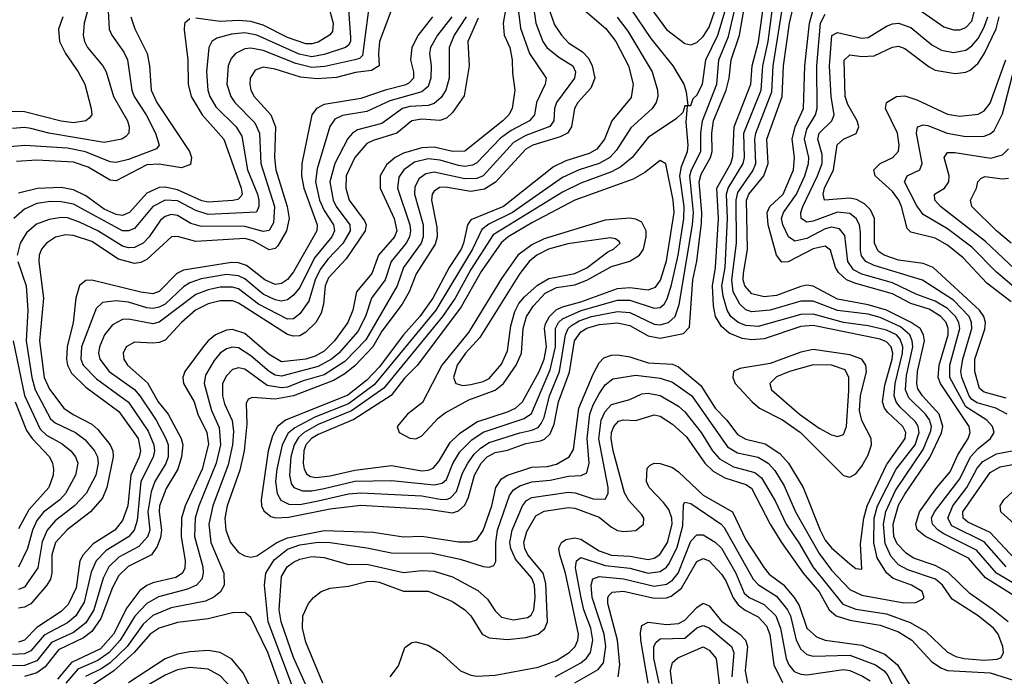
# Model space of a CAD drawing. Header units: inches. Extents: x 990535 to 1117859, y 769386 to 892122.
# Tile 489 of 656: x 1064474 to 1067696, y 822292 to 824441. Entities that reach past the tile are written whole.
import ezdxf

# ---------------------------------------------------------------- set-up
doc = ezdxf.new("R2010")
doc.units = ezdxf.units.IN
doc.header["$MEASUREMENT"] = 0
doc.layers.add('B0862', color=7, linetype='Continuous')

msp = doc.modelspace()

# ---------------------------------------------------------------- linework, layer by layer
at = {"layer": 'B0862', "color": 5}
for points, elevation in [([(1066084.2, 824590), (1066056, 824430), (1066059, 824390), (1066077.3, 824350), (1066085.9, 824310), (1066086.1, 824266.1), (1066094.6, 824210), (1066085, 824150), (1066074.9, 824130), (1066054.8, 824110), (1065930, 824010.3), (1065890.3, 824009.7), (1065830, 824023.9), (1065790, 824021.3), (1065730, 824003.8), (1065702.6, 823990), (1065674.2, 823965.8), (1065653.8, 823930), (1065653, 823890), (1065699.3, 823790), (1065707.8, 823750), (1065699.8, 823730), (1065647.9, 823670), (1065625.7, 823610), (1065576.5, 823550), (1065564.1, 823490), (1065547.9, 823450), (1065504.5, 823390), (1065470, 823356.1), (1065440.3, 823339.7), (1065410.1, 823330), (1065330, 823321.2), (1065290, 823345.1), (1065210, 823414.2), (1065170, 823426.8), (1065150, 823424.5), (1065115, 823410), (1065090.1, 823390), (1065073.8, 823370), (1065014.6, 823290), (1065007.1, 823270), (1065009.4, 823250), (1065044.7, 823190), (1065056.8, 823150), (1065086, 823090), (1065091.4, 823051.4), (1065070.8, 822970), (1065015.1, 822850), (1065003.6, 822810), (1065002.1, 822750), (1065015.1, 822670), (1065014.2, 822645.8), (1065006.7, 822630), (1064984.9, 822615.1), (1064910, 822597.4), (1064890, 822589.4), (1064867.3, 822572.7), (1064824.3, 822515.7), (1064780.3, 822430), (1064737.7, 822382.3), (1064643.4, 822336.6), (1064597.6, 822282.4)], 3120), ([(1066487.7, 824550), (1066590, 824408.8), (1066650, 824363.1), (1066670, 824358.2), (1066690, 824366.5), (1066710, 824385.4), (1066730, 824416), (1066748.6, 824470)], 3280), ([(1065370.3, 822250.3), (1065286.4, 822470), (1065274.6, 822590), (1065279.3, 822630), (1065306.8, 822673.2), (1065350, 822708.5), (1065390, 822722.4), (1065450, 822731), (1065489.4, 822729.4), (1065610, 822712.2), (1065690, 822695.9), (1065824.6, 822695.4), (1065915.2, 822675.2), (1065990, 822651.5), (1066010.4, 822649.6), (1066024.9, 822655.1), (1066032.4, 822667.6), (1066032.3, 822730), (1066037.6, 822770), (1066076.2, 822883.8), (1066090, 822902.7), (1066110, 822914.9), (1066150, 822928.1), (1066210, 822934.2), (1066270, 822947.4), (1066311.2, 822948.8), (1066330, 822958.2), (1066337.5, 822990), (1066330.4, 823070), (1066339.4, 823150), (1066350, 823180.4), (1066370, 823216.6), (1066390, 823245.6), (1066414.7, 823265.3), (1066490, 823277.8), (1066570, 823267.9), (1066610, 823254.3), (1066673.1, 823210), (1066790, 823042.4), (1066823, 823023), (1066890, 823009.3), (1066923.4, 822990), (1066945.1, 822965.1), (1066975.2, 822915.2), (1067012.9, 822830), (1067090, 822693.3), (1067130, 822639.5), (1067190, 822575.8), (1067230, 822557.7), (1067367.2, 822532.8), (1067406, 822534), (1067430, 822545.6), (1067433.4, 822550), (1067427.4, 822570), (1067392.2, 822590), (1067332.5, 822612.5), (1067310, 822631), (1067279.4, 822679.4), (1067268.9, 822728.9), (1067269.5, 822810), (1067281.1, 822850), (1067341.9, 822970), (1067404.3, 823050), (1067417.7, 823090), (1067414.1, 823110), (1067405.1, 823125.1), (1067353.8, 823173.8), (1067341.9, 823190), (1067336, 823210), (1067338.7, 823250), (1067362.8, 823350), (1067363.5, 823370), (1067355.4, 823395.4), (1067342.8, 823410), (1067310, 823425), (1067250, 823439.2), (1067170, 823450.1), (1067070, 823477.1), (1067030, 823476.5), (1066890, 823437.2), (1066850, 823440.3), (1066825.1, 823450), (1066801.3, 823470), (1066788.8, 823490), (1066775.7, 823535.7), (1066771.7, 823570), (1066782, 823630), (1066789.7, 823790), (1066786.7, 823870), (1066792.3, 823890), (1066841.6, 823970), (1066845.6, 823990), (1066843.8, 824070), (1066900, 824210), (1066906, 824290), (1066923.1, 824370), (1066944, 824530)], 3160), ([(1065410, 822264.4), (1065370, 822354), (1065329.1, 822470), (1065323, 822510), (1065330, 822618.2), (1065349.5, 822650), (1065370, 822665.6), (1065390, 822675.4), (1065430, 822683.9), (1065470, 822680.4), (1065550, 822657.7), (1065610, 822658.5), (1065730, 822631.6), (1065790, 822638.5), (1065830, 822636.5), (1065890, 822617.6), (1065973.2, 822573.2), (1066004.9, 822544.9), (1066030, 822505.7), (1066050, 822485.3), (1066090, 822477.1), (1066135.8, 822484.2), (1066147.6, 822492.4), (1066156.1, 822510), (1066161, 822550), (1066158.8, 822590), (1066150, 822613), (1066095.8, 822675.8), (1066080.6, 822710), (1066078, 822730), (1066085, 822770), (1066118.8, 822850), (1066132.5, 822867.5), (1066150, 822876.8), (1066270, 822894.7), (1066291.9, 822891.9), (1066350, 822872.4), (1066390, 822871.8), (1066399.3, 822890), (1066399.6, 822910), (1066369.4, 823069.4), (1066377, 823130), (1066390, 823158.8), (1066410, 823181.2), (1066470, 823197.7), (1066510, 823216.3), (1066530, 823219), (1066570, 823211), (1066630, 823175.6), (1066650, 823157.4), (1066704.1, 823090), (1066741, 823030), (1066764, 823004), (1066810, 822977.5), (1066879.1, 822959.1), (1066901.8, 822941.8), (1066945.7, 822865.7), (1066981.7, 822790), (1067025.7, 822725.7), (1067069.8, 822650), (1067167.6, 822527.6), (1067210, 822511.9), (1067310, 822496.9), (1067388.2, 822468.2), (1067438.6, 822438.6), (1067510, 822370.6), (1067536.8, 822356.8), (1067564.9, 822350), (1067630, 822344.9), (1067672, 822348), (1067686, 822354), (1067693.5, 822370), (1067690.7, 822390), (1067675.4, 822430), (1067660.5, 822450), (1067610.4, 822490), (1067524.9, 822544.9), (1067493.6, 822590), (1067470.3, 822610), (1067380, 822640), (1067350, 822656.3), (1067324.6, 822684.6), (1067306.2, 822726.2), (1067300.2, 822790), (1067308.2, 822831.8), (1067339.8, 822900.2), (1067430, 823034), (1067455.8, 823095.8), (1067457.3, 823110), (1067451.4, 823131.4), (1067437.9, 823150), (1067383.1, 823203.1), (1067372.8, 823230), (1067376.2, 823276.2), (1067396.5, 823370), (1067394.7, 823390), (1067386.3, 823410), (1067356.2, 823436.2), (1067290, 823466), (1067250, 823476.7), (1067150, 823488.9), (1067070, 823519.2), (1067030, 823519.4), (1066929.7, 823489.7), (1066870, 823484.6), (1066850, 823491.6), (1066830.3, 823510), (1066808.5, 823550), (1066804, 823590), (1066819, 823710), (1066818.4, 823850), (1066824.4, 823875.6), (1066873.4, 823946.6), (1066882.4, 823970), (1066879.2, 824050), (1066882.6, 824070), (1066935, 824205), (1066940, 824290), (1066977.9, 824530)], 3140), ([(1067736.9, 822550), (1067634.3, 822614.3), (1067578.5, 822678.5), (1067437.9, 822750), (1067411, 822771), (1067406.2, 822790), (1067418.2, 822830), (1067475.3, 822910), (1067518.7, 822961.2), (1067543.4, 823016.6), (1067578.1, 823070), (1067583.9, 823090), (1067580.6, 823110), (1067486.9, 823250), (1067479.9, 823270), (1067483, 823310), (1067511.9, 823410), (1067512.2, 823430), (1067505.6, 823450), (1067488.3, 823470), (1067450, 823493.5), (1067390, 823512), (1067330, 823544.2), (1067210, 823577.1), (1067179.7, 823590), (1067153.7, 823613.7), (1067144, 823630), (1067126.9, 823686.9), (1067110, 823700.1), (1067070, 823690.9), (1066988.9, 823648.9), (1066967.4, 823647.4), (1066950.2, 823670.2), (1066922.8, 823770), (1066920, 823810), (1066928.8, 823830), (1066971.8, 823870), (1067006, 823950), (1067009.3, 823990), (1067001.4, 824050), (1067011.6, 824090), (1067038.4, 824150), (1067042.6, 824290), (1067058.9, 824430), (1067082.6, 824517.4)], 3080), ([(1064706.3, 824510), (1064684.4, 824430), (1064681.7, 824390), (1064685.8, 824370), (1064695.3, 824350), (1064745.8, 824290), (1064757, 824270), (1064780.8, 824190), (1064826.4, 824110), (1064832.1, 824090), (1064831.3, 824070), (1064821.1, 824058.9), (1064808.5, 824050), (1064750, 824039), (1064569.3, 824069.3), (1064510, 824084.9), (1064490, 824087.9), (1064450, 824084.6)], 2840), ([(1065548.3, 824490), (1065555.9, 824384.1), (1065555.9, 824370), (1065550, 824357.5), (1065539.8, 824350), (1065470, 824326.6), (1065430, 824319.2), (1065388.5, 824328.5), (1065250, 824390.6), (1065210, 824397.5), (1065166.8, 824393.2), (1065119.4, 824380.6), (1065102.3, 824370), (1065092.2, 824350), (1065084.8, 824270), (1065089.1, 824210), (1065095.5, 824190), (1065116, 824156), (1065181.7, 824090), (1065200.2, 824060.2), (1065219, 823950), (1065252.3, 823870), (1065256.6, 823850), (1065256.3, 823830), (1065249, 823811), (1065090, 823803.8), (1065050, 823815.9), (1064990, 823847.6), (1064950, 823850), (1064910, 823829.9), (1064850, 823758), (1064830, 823749.7), (1064810, 823750.2), (1064650, 823836.7), (1064610, 823845), (1064574.6, 823845.4), (1064530, 823839), (1064490, 823820.8), (1064454.5, 823790)], 2940), ([(1065617, 824490), (1065596.1, 824323.9), (1065586.2, 824313.8), (1065570.9, 824309.1), (1065472.5, 824287.5), (1065430, 824284.8), (1065377, 824297), (1065270, 824339.8), (1065230, 824348), (1065210, 824345.1), (1065179.5, 824330), (1065166.2, 824313.8), (1065155.9, 824290), (1065151.1, 824230), (1065164.2, 824190), (1065177.9, 824170), (1065243.4, 824103.4), (1065258.5, 824070), (1065263, 823970), (1065307.2, 823830), (1065304.2, 823775.8), (1065290, 823750.8), (1065270, 823748.1), (1065210, 823764.2), (1065064.9, 823764.9), (1065034.1, 823774.1), (1064990, 823799.9), (1064970, 823803), (1064950, 823797), (1064935, 823785), (1064898, 823730), (1064877.9, 823710), (1064850, 823695.8), (1064830, 823694.5), (1064810, 823699.7), (1064730, 823749.5), (1064670, 823778.3), (1064630, 823792.6), (1064610, 823793.8), (1064570, 823786.6), (1064528.7, 823771.3), (1064496.2, 823743.8), (1064474.8, 823710), (1064465.6, 823670)], 2960), ([(1066154.1, 824490), (1066162.9, 824430), (1066185.4, 824370), (1066198.8, 824350), (1066238.3, 824318.3), (1066284.2, 824290), (1066292.7, 824270), (1066289.7, 824250), (1066230.4, 824170), (1066223.8, 824150), (1066221.3, 824110), (1066208.7, 824091.3), (1066130, 824061.9), (1066090, 824039.5), (1065990, 823930.2), (1065970, 823921.5), (1065930, 823919.9), (1065830, 823942.3), (1065803.2, 823936.8), (1065780.3, 823919.7), (1065767, 823893), (1065766.3, 823870), (1065793.8, 823770), (1065794.1, 823730), (1065787.7, 823710), (1065729.8, 823630), (1065709.1, 823570), (1065606.4, 823393.6), (1065537.4, 823322.6), (1065470, 823278.5), (1065401.2, 823258.8), (1065350, 823238.4), (1065330, 823235.5), (1065284.1, 823244.1), (1065210, 823296.9), (1065190, 823301.3), (1065170, 823295.9), (1065150, 823275.6), (1065137.7, 823250), (1065136.9, 823210), (1065143.9, 823183.9), (1065169.4, 823129.4), (1065173.3, 823093.3), (1065170, 823050), (1065156, 822984), (1065105.4, 822850), (1065093.2, 822790), (1065099.8, 822730), (1065142.1, 822630), (1065142.8, 822590), (1065131.2, 822568.8), (1065109, 822551), (1065082, 822538), (1064970, 822516.1), (1064910, 822490.5), (1064877.6, 822462.4), (1064825.1, 822390), (1064770, 822336.1), (1064742.7, 822317.3), (1064688.8, 822291.2)], 3160), ([(1066208.1, 824468.1), (1066224.2, 824424.2), (1066246.4, 824390), (1066270, 824365.5), (1066315.2, 824335.2), (1066334.7, 824314.7), (1066347.3, 824290), (1066355.9, 824250), (1066342.7, 824217.3), (1066300.6, 824170), (1066289.1, 824150), (1066279.2, 824090), (1066266.7, 824070), (1066242.8, 824057.2), (1066152.9, 824030), (1066130, 824016.8), (1066030.8, 823909.2), (1065994.3, 823885.7), (1065950, 823878.3), (1065866.7, 823893.3), (1065848.1, 823891.9), (1065830, 823880.2), (1065824, 823870), (1065821.7, 823850), (1065838.5, 823761.5), (1065839.5, 823730), (1065833.7, 823706.3), (1065770.8, 823609.2), (1065748.8, 823550), (1065725.1, 823510), (1065659, 823421), (1065628.9, 823370), (1065571.3, 823308.7), (1065538, 823282), (1065500.2, 823259.8), (1065369.6, 823210), (1065310, 823198.4), (1065235.8, 823204.2), (1065221.5, 823198.5), (1065215.1, 823184.9), (1065216.8, 823116.8), (1065208.4, 823030), (1065193.7, 822966.3), (1065152.6, 822850), (1065145.1, 822810), (1065147.9, 822770), (1065163.4, 822730), (1065190, 822697.2), (1065210, 822685.7), (1065230, 822681.5), (1065250, 822686.7), (1065315.4, 822730), (1065350, 822745.4), (1065470, 822768.8), (1065630, 822763.4), (1065730, 822748.7), (1065790, 822750.3), (1065910, 822731.6), (1065948.5, 822731.5), (1065970, 822738.3), (1065990.9, 822769.1), (1066018.8, 822850), (1066031.5, 822910), (1066050, 822938.3), (1066070.2, 822949.8), (1066150, 822976.2), (1066201.1, 822978.9), (1066230, 822986.4), (1066271.5, 823010), (1066285.8, 823034.2), (1066303.4, 823170), (1066350, 823280.4), (1066370, 823318.3), (1066385.8, 823334.2), (1066410, 823343.4), (1066430, 823343.5), (1066470, 823337.3), (1066530, 823317.5), (1066610, 823313.4), (1066630, 823305.1), (1066703.2, 823243.2), (1066749.6, 823169.6), (1066787.9, 823130), (1066823, 823083), (1066850, 823067.8), (1066913.2, 823053.2), (1066960.9, 823020.9), (1066989.8, 822989.8), (1067038, 822910), (1067092.9, 822770), (1067110, 822738), (1067130, 822712.7), (1067190, 822659.8), (1067210, 822644.8), (1067230, 822642.4), (1067225.3, 822725.3), (1067235.9, 822810), (1067246.6, 822850), (1067310, 822983.7), (1067372, 823070), (1067373.8, 823090), (1067363.7, 823110), (1067315, 823155), (1067303.7, 823170), (1067297.2, 823190), (1067304.9, 823244.9), (1067329.2, 823330), (1067330.6, 823350), (1067325.2, 823370), (1067310, 823386.8), (1067290, 823394.8), (1067070, 823440), (1067030, 823437.1), (1066910, 823396.8), (1066870, 823392.8), (1066838, 823398), (1066795.3, 823415.3), (1066770, 823436.9), (1066751.3, 823470), (1066744.7, 823504.7), (1066740.5, 823570), (1066751.3, 823630), (1066760.8, 823790), (1066755.4, 823890), (1066800.7, 823970), (1066807.1, 823992.9), (1066812, 824090), (1066866.9, 824230), (1066871.2, 824290), (1066891.1, 824368.9), (1066910.7, 824510)], 3180), ([(1066323.8, 824470), (1066392.1, 824412.1), (1066424.2, 824370), (1066465.8, 824290), (1066481.7, 824230), (1066474.3, 824185.7), (1066411.2, 824110), (1066387, 824050), (1066362.4, 824017.6), (1066337.5, 824002.5), (1066261.2, 823978.8), (1066220.2, 823959.8), (1066056.6, 823830), (1065950, 823786.4), (1065938.7, 823770), (1065926.3, 823710), (1065918, 823690), (1065878.8, 823630), (1065825.9, 823530), (1065783.4, 823470), (1065730, 823410), (1065650, 823303.8), (1065610, 823260.7), (1065547.6, 823212.4), (1065344.1, 823130), (1065317.9, 823110), (1065300.6, 823079.4), (1065287.3, 823030), (1065263.7, 822870), (1065265.5, 822850), (1065273, 822833), (1065295.4, 822815.4), (1065311.1, 822811.1), (1065353.1, 822813.1), (1065490, 822840.1), (1065590, 822852.3), (1065810, 822838.5), (1065890, 822827.1), (1065910, 822833.5), (1065930, 822852.3), (1065942.3, 822877.7), (1065961.7, 822950), (1065983.8, 822990), (1066003.7, 823010), (1066030, 823023.9), (1066070, 823031.9), (1066130, 823053.6), (1066177.7, 823062.3), (1066191.7, 823068.3), (1066210, 823085.8), (1066222.6, 823117.4), (1066236.6, 823190), (1066272.9, 823287.1), (1066289.3, 823390), (1066310, 823419.2), (1066330, 823431.1), (1066370, 823443.1), (1066430, 823449.2), (1066470, 823440), (1066530, 823406.6), (1066570, 823398.7), (1066645.8, 823414.2), (1066665.6, 823434.4), (1066676.5, 823590), (1066689.4, 823650.6), (1066705, 823775), (1066706.3, 823810), (1066697.3, 823910), (1066704.2, 823935.8), (1066734.4, 823990), (1066739.7, 824010), (1066739.2, 824070), (1066744.3, 824110), (1066785.7, 824210), (1066795.2, 824250), (1066801.6, 824310), (1066829.7, 824390.3), (1066850.3, 824510)], 3220), ([(1066428.9, 824448.9), (1066463.6, 824403.6), (1066543.2, 824270), (1066561, 824210), (1066561.9, 824190), (1066556.6, 824170), (1066543.1, 824150), (1066473.2, 824086.8), (1066426.6, 824013.4), (1066405.3, 823990), (1066370.6, 823970), (1066304.7, 823950), (1066250, 823924.4), (1066086.8, 823810), (1066008.5, 823771.5), (1065986, 823754), (1065956.1, 823690), (1065835.9, 823490), (1065634.3, 823245.7), (1065550, 823183.9), (1065440.1, 823139.9), (1065374.4, 823105.6), (1065352.6, 823087.4), (1065332.5, 823050), (1065315.7, 822970), (1065311.1, 822930), (1065316.4, 822890), (1065328.4, 822868.4), (1065354.9, 822854.9), (1065390, 822854.1), (1065450, 822865.8), (1065550, 822889.4), (1065590, 822892.4), (1065790, 822882.1), (1065850, 822871.2), (1065870, 822870.6), (1065884.1, 822875.9), (1065903.3, 822896.7), (1065923, 822957), (1065940, 822990), (1065960.6, 823019.4), (1065981.3, 823038.7), (1066010, 823057.1), (1066110, 823089.2), (1066150, 823097.5), (1066170, 823106.7), (1066180.7, 823119.3), (1066190, 823138.8), (1066207.6, 823210), (1066240.5, 823290), (1066259.8, 823410), (1066269.1, 823430), (1066279.9, 823440.1), (1066304.7, 823455.3), (1066345.3, 823470), (1066430, 823486.4), (1066470, 823482.6), (1066550, 823444), (1066570, 823442), (1066596.7, 823450), (1066619.2, 823470), (1066631.7, 823508.3), (1066675.8, 823770), (1066678.5, 823810), (1066667.1, 823930), (1066672.6, 823950), (1066702.6, 824010), (1066702.5, 824070), (1066707.8, 824110), (1066755.6, 824230), (1066761.4, 824310), (1066793.7, 824386.3), (1066817.4, 824490)], 3240), ([(1067708.1, 822470), (1067659.9, 822510), (1067583.1, 822563.1), (1067512, 822632), (1067470, 822654.4), (1067398.9, 822678.9), (1067374.4, 822694.4), (1067345.3, 822725.3), (1067333.9, 822750), (1067331.7, 822790), (1067350, 822851.6), (1067370, 822888), (1067452.3, 823007.7), (1067490.7, 823089.3), (1067494.5, 823110), (1067482.2, 823150), (1067427.9, 823210), (1067413.2, 823233.2), (1067409.4, 823250), (1067412.1, 823290), (1067434.2, 823390), (1067431.9, 823410), (1067420.1, 823430), (1067390.7, 823450), (1067309.9, 823490), (1067250, 823508.2), (1067150, 823525.7), (1067070, 823568.6), (1067050, 823571.6), (1067030, 823567.5), (1066950, 823538), (1066910, 823533.4), (1066870, 823543.9), (1066846.4, 823570), (1066841.2, 823590), (1066842.2, 823610), (1066855.1, 823690), (1066852.3, 823850), (1066860.2, 823870), (1066909.3, 823930), (1066922.8, 823970), (1066918.6, 824050), (1066968.5, 824190), (1066973.6, 824290), (1066992.9, 824430), (1067011.5, 824510)], 3120), ([(1067390, 824492.4), (1067497.5, 824417.5), (1067530, 824407.8), (1067550, 824408.2), (1067570, 824415.8), (1067590, 824436), (1067598.6, 824470)], 3060), ([(1064762.8, 824470), (1064766.5, 824410), (1064774.9, 824390), (1064815.1, 824335.1), (1064826.7, 824310), (1064841.2, 824210), (1064848.8, 824190), (1064887.3, 824130), (1064918.2, 824070), (1064930.1, 824030), (1064921.9, 824018.1), (1064830, 823983.3), (1064790, 823973.6), (1064770, 823976.2), (1064688.6, 824008.6), (1064630, 824020.8), (1064490.8, 824029.2), (1064430, 824023.5)], 2860), ([(1064615.3, 824450), (1064600.9, 824410), (1064603.5, 824370), (1064623.7, 824330), (1064665.6, 824270), (1064687.2, 824230), (1064707.5, 824150), (1064709.3, 824130), (1064701.3, 824118.7), (1064690.4, 824109.6), (1064650, 824103.4), (1064610, 824108.5), (1064490, 824139.5), (1064439.3, 824140.7)], 2820), ([(1065935.1, 824450), (1065895.1, 824390), (1065879.2, 824350), (1065879.2, 824250), (1065868.5, 824210), (1065853.3, 824186.7), (1065830, 824167.1), (1065810, 824160.1), (1065750, 824156.4), (1065727, 824150), (1065658.5, 824101.5), (1065579.1, 824080.9), (1065562.5, 824070), (1065548, 824052), (1065505.3, 823970), (1065488.6, 823910), (1065499.7, 823850), (1065509.1, 823830), (1065554.4, 823770), (1065555.4, 823750), (1065531.3, 823708.7), (1065482.6, 823657.4), (1065456.9, 823623.1), (1065440.6, 823590), (1065419.9, 823520.1), (1065390, 823478.1), (1065370, 823461.5), (1065350, 823460.5), (1065255.2, 823510), (1065190, 823559.6), (1065170, 823565.4), (1065130, 823565.1), (1065090, 823557), (1065050, 823541.9), (1064930, 823451), (1064910, 823445.2), (1064830, 823460.8), (1064810, 823459.4), (1064777.3, 823442.7), (1064751.7, 823410), (1064734.4, 823370), (1064731.5, 823350), (1064735.7, 823330), (1064766.1, 823290), (1064850, 823230.1), (1064866.9, 823210), (1064920.9, 823130), (1064951.8, 823070), (1064959.6, 823050), (1064959.7, 823010), (1064952, 822988), (1064916.2, 822930), (1064904.1, 822895.9), (1064893.6, 822830), (1064899.9, 822770), (1064891.7, 822748.3), (1064863.2, 822716.8), (1064798.4, 822681.6), (1064765.5, 822650), (1064746.4, 822613.6), (1064716.8, 822510), (1064690, 822467.3), (1064650, 822435), (1064577.5, 822402.5), (1064530, 822343.1), (1064490, 822327.2), (1064450, 822325.9)], 3060), ([(1065888.4, 824450), (1065841.3, 824390), (1065817.8, 824350), (1065815, 824330), (1065820.4, 824290), (1065819.4, 824250), (1065810, 824222.1), (1065790, 824205), (1065684.6, 824175.4), (1065610, 824140.6), (1065530, 824127.3), (1065505.2, 824114.8), (1065488.5, 824091.5), (1065446.7, 823953.3), (1065441.7, 823910), (1065454.9, 823850), (1065470, 823816.4), (1065500.3, 823770), (1065503.8, 823750), (1065494.8, 823730), (1065438.6, 823661.4), (1065390, 823564.7), (1065370, 823539.7), (1065350, 823524), (1065330, 823519.4), (1065310, 823523.7), (1065270, 823542.4), (1065210, 823592.7), (1065190, 823602.4), (1065150, 823607.4), (1065067.6, 823592.4), (1065030, 823579.3), (1065010, 823566.4), (1064950, 823510.4), (1064930, 823500.1), (1064910, 823495.8), (1064890, 823497.8), (1064830, 823516), (1064790, 823520.3), (1064745.1, 823514.9), (1064723.8, 823496.2), (1064676.1, 823370), (1064673.6, 823330), (1064681.1, 823310), (1064725.4, 823265.4), (1064829.6, 823189.6), (1064894, 823094), (1064912.4, 823050), (1064915, 823030), (1064910.6, 823009.4), (1064870.6, 822929.4), (1064858, 822802), (1064848.2, 822770), (1064830, 822747.9), (1064756.7, 822703.3), (1064724.2, 822670), (1064707.4, 822632.6), (1064685, 822535), (1064657, 822490), (1064630, 822467.2), (1064553.5, 822426.5), (1064510, 822375), (1064490, 822365.4), (1064450, 822363.6)], 3040), ([(1064837.4, 824450), (1064850.6, 824410.6), (1064891.4, 824330), (1064898.9, 824290), (1064904, 824210), (1064923, 824170), (1065029.2, 824010), (1065035.9, 823990), (1065032.8, 823967.2), (1065003.7, 823956.3), (1064930, 823967.8), (1064890, 823965.4), (1064790, 823913.7), (1064770, 823915.7), (1064698, 823958), (1064650, 823975.1), (1064530, 823981.1), (1064463.3, 823976.7)], 2880), ([(1065688.1, 824468.1), (1065651.4, 824370), (1065647.7, 824330), (1065650.6, 824290), (1065624.9, 824275.1), (1065572.4, 824267.6), (1065510, 824251.9), (1065446.8, 824246.8), (1065392.6, 824252.6), (1065310, 824278.8), (1065270, 824285.8), (1065244.5, 824275.5), (1065228.3, 824250), (1065226.4, 824230), (1065230.5, 824210), (1065241.1, 824190), (1065296, 824130), (1065311.1, 824090), (1065307.8, 823990), (1065312.3, 823950), (1065349, 823830), (1065355.2, 823790), (1065346.7, 823750), (1065318.7, 823701.3), (1065310, 823691.7), (1065290, 823687.7), (1065237.4, 823717.4), (1065210, 823725.1), (1065050, 823715), (1064990, 823731.3), (1064970.1, 823729.9), (1064890, 823656.3), (1064870, 823646.3), (1064850, 823643.1), (1064796.9, 823656.9), (1064710, 823715), (1064650, 823735.1), (1064623.6, 823736.4), (1064590.6, 823729.4), (1064561.2, 823710), (1064545.2, 823690), (1064537.9, 823670), (1064536.9, 823650), (1064551.3, 823530), (1064538.7, 823390), (1064554.1, 823270), (1064571.8, 823231.8), (1064617.9, 823170), (1064648.3, 823148.3), (1064710, 823117.2), (1064730, 823099.4), (1064769.6, 823049.6), (1064778.8, 823030), (1064779.9, 823010), (1064758.7, 822910), (1064745.1, 822874.9), (1064705.7, 822830), (1064628.7, 822771.3), (1064591.1, 822730), (1064578.4, 822690), (1064579, 822630), (1064574.9, 822610), (1064562.8, 822590), (1064510, 822529.3), (1064490, 822518.3), (1064470, 822515.1)], 2980), ([(1065824.3, 824450), (1065777.4, 824390), (1065757.3, 824350), (1065753, 824310), (1065763, 824270), (1065762, 824250), (1065747.1, 824232.9), (1065733.9, 824226.1), (1065669.5, 824210), (1065590, 824182.7), (1065470, 824162.8), (1065444.7, 824150), (1065430.1, 824130), (1065397.6, 823970), (1065396, 823930), (1065403.5, 823890), (1065447.5, 823770), (1065446.4, 823750), (1065370, 823615.9), (1065350, 823590.6), (1065330, 823577.4), (1065310, 823574.5), (1065276.3, 823590), (1065216.5, 823636.5), (1065190, 823645), (1065166.5, 823646.5), (1065010, 823621.6), (1064987.7, 823610), (1064930, 823550.9), (1064910, 823544.2), (1064870, 823548.7), (1064710, 823588.7), (1064690, 823587.8), (1064669.5, 823570.5), (1064657.2, 823530), (1064648.4, 823450), (1064629.4, 823370), (1064626.8, 823330), (1064630.3, 823310), (1064643.8, 823283.8), (1064690, 823238.2), (1064798.7, 823158.7), (1064861.3, 823070), (1064869.4, 823030), (1064865, 823010), (1064837, 822950), (1064828, 822850), (1064810, 822801.4), (1064785.6, 822770), (1064714.7, 822725.3), (1064681.4, 822690), (1064670.6, 822669.4), (1064658.9, 822581.1), (1064632.7, 822527.3), (1064610, 822504.2), (1064530, 822451.4), (1064490, 822410), (1064470, 822403.9)], 3020), ([(1066106.5, 824466.5), (1066112.8, 824412.8), (1066142, 824330), (1066196.4, 824250), (1066193.8, 824230), (1066164.7, 824170), (1066158.3, 824130), (1066142.5, 824110), (1066082.2, 824077.8), (1066047, 824053), (1065970, 823972.5), (1065955.1, 823964.9), (1065930, 823960.7), (1065910, 823963.4), (1065850, 823981.4), (1065810, 823985.1), (1065765.3, 823974.7), (1065730.4, 823950), (1065715, 823925), (1065710.1, 823890), (1065750.3, 823770), (1065753, 823750), (1065749.6, 823730), (1065738.8, 823710), (1065689.5, 823650), (1065669.3, 823590), (1065625.5, 823530), (1065605, 823470), (1065580, 823420), (1065518.2, 823350), (1065493.9, 823330), (1065450, 823305.4), (1065330, 823273.7), (1065310, 823278), (1065290, 823289.7), (1065230, 823340.8), (1065190, 823367.4), (1065170, 823369.6), (1065150, 823363.4), (1065130, 823349.1), (1065110, 823325.9), (1065082.1, 823277.9), (1065077, 823250), (1065101.4, 823161.4), (1065126.7, 823106.7), (1065131.2, 823050), (1065116.8, 822990), (1065059.5, 822850), (1065047.7, 822810), (1065045.3, 822750), (1065073.3, 822650), (1065074.5, 822630), (1065069.4, 822610), (1065052, 822590), (1065022.9, 822577.1), (1064928, 822552), (1064890, 822530.5), (1064850.8, 822489.2), (1064802.9, 822410), (1064766.5, 822370), (1064730, 822343.8), (1064664.5, 822315.5), (1064624.8, 822270)], 3140), ([(1065489, 824469), (1065500, 824430), (1065497.4, 824402.6), (1065487.9, 824390), (1065450, 824367.1), (1065430, 824361.4), (1065410, 824362.1), (1065350, 824382.9), (1065270, 824422.8), (1065230, 824435.2), (1065190, 824438.6), (1065130, 824435.1), (1065050, 824446.4)], 2920), ([(1066474.6, 824474.6), (1066539.7, 824379.7), (1066611, 824290), (1066646.9, 824230), (1066655.3, 824204.7), (1066660.5, 824160.5), (1066670, 824160.5), (1066677.3, 824182.7), (1066690, 824194.4), (1066708.7, 824230), (1066718.9, 824310), (1066758.7, 824390), (1066782.4, 824470)], 3260), ([(1067770, 822570.6), (1067670.8, 822630), (1067604.8, 822704.8), (1067498.3, 822758.3), (1067479.6, 822770), (1067460.7, 822790), (1067457.3, 822810), (1067467.1, 822830), (1067550, 822938.3), (1067585.2, 823010), (1067610, 823037.2), (1067650.5, 823070), (1067662.7, 823090), (1067656.9, 823110), (1067638.2, 823130), (1067570, 823173.9), (1067517.3, 823270), (1067517.9, 823310), (1067550.2, 823430), (1067546.9, 823450), (1067536, 823470), (1067510, 823495.9), (1067470, 823519.7), (1067410, 823541.5), (1067330, 823579.8), (1067230, 823607.9), (1067202.7, 823622.7), (1067184.1, 823650), (1067174.2, 823734.2), (1067156.4, 823756.4), (1067130, 823761.4), (1067110, 823756.2), (1067050, 823725.2), (1067010, 823715.6), (1066990, 823729.9), (1066970.6, 823770), (1066966.9, 823790), (1066973.7, 823810), (1067015.7, 823870), (1067042.8, 823930), (1067055.1, 823970), (1067056, 823990), (1067041.6, 824050), (1067050, 824083.1), (1067078.4, 824130), (1067083.4, 824150), (1067082.4, 824290), (1067094.5, 824430), (1067110, 824458.5)], 3060), ([(1067705, 823150), (1067668, 823170), (1067607.3, 823187.3), (1067590, 823198.1), (1067581, 823210), (1067557.2, 823270), (1067553.8, 823290), (1067560, 823330), (1067589.8, 823430), (1067588.9, 823450), (1067580.6, 823470), (1067530, 823523.1), (1067428.3, 823588.3), (1067270, 823636.8), (1067242.6, 823650), (1067228.5, 823668.5), (1067225.2, 823685.2), (1067225.8, 823745.8), (1067221.5, 823770), (1067210.7, 823790.7), (1067190, 823806.7), (1067150, 823811.2), (1067070, 823781.4), (1067050, 823778.4), (1067030.7, 823790.7), (1067029.7, 823810), (1067036.3, 823830), (1067084.8, 823930), (1067099.3, 823970), (1067099.3, 823999.3), (1067085.8, 824050), (1067090.2, 824069.8), (1067131.9, 824110), (1067139.1, 824130), (1067129.7, 824190), (1067124.3, 824290), (1067131, 824389), (1067150, 824398.5), (1067230, 824380.4), (1067250, 824382.7), (1067310, 824419.2), (1067330, 824427.3), (1067350, 824429), (1067390, 824415.6), (1067458.8, 824358.8), (1067490, 824341.2), (1067530, 824333.8), (1067570, 824341.5), (1067590, 824355.3), (1067610, 824379.2), (1067630, 824416.3), (1067641.5, 824450)], 3040), ([(1067702, 823202), (1067630, 823221.5), (1067614.2, 823234.2), (1067599.6, 823290), (1067599, 823330), (1067632.5, 823427.5), (1067634.2, 823450), (1067628.7, 823470), (1067614.2, 823490), (1067463.4, 823630), (1067430, 823643.3), (1067350, 823654.3), (1067302.9, 823670), (1067283.3, 823683.3), (1067270.7, 823710), (1067270.6, 823790.6), (1067258.3, 823818.3), (1067238.7, 823838.7), (1067212.3, 823852.3), (1067190, 823856.3), (1067107.9, 823850), (1067102.6, 823870), (1067107.3, 823890), (1067136.4, 823950), (1067148.4, 824031.6), (1067169.9, 824050), (1067211.2, 824068.8), (1067219.3, 824090), (1067214.3, 824110), (1067183.5, 824163.5), (1067174.9, 824190), (1067171.4, 824308.6), (1067190, 824325.5), (1067230, 824319.9), (1067270, 824322.6), (1067330, 824351.3), (1067350, 824354), (1067370, 824346.7), (1067450, 824286.1), (1067470, 824276), (1067535.3, 824264.7), (1067570, 824269.3), (1067584, 824276), (1067610, 824298.2), (1067630, 824328.8), (1067669, 824411), (1067679.3, 824450)], 3020), ([(1065030, 824444.1), (1065013.9, 824430), (1065013, 824427), (1065011.8, 824408.2), (1065024.3, 824310), (1065025.1, 824230), (1065034.9, 824190), (1065071, 824130), (1065141.9, 824050), (1065198.5, 823890), (1065201.5, 823870), (1065197.7, 823862.3), (1065187.3, 823852.7), (1065171.2, 823848.8), (1065090, 823843.6), (1065070, 823848.1), (1064990, 823884.2), (1064950, 823892.9), (1064930, 823892.1), (1064890, 823873.6), (1064833.3, 823810), (1064810, 823800.5), (1064790, 823802.8), (1064750, 823820.4), (1064690, 823864), (1064650, 823884.1), (1064610, 823891.3), (1064531.5, 823888.5), (1064470, 823873.3)], 2920), ([(1065973.7, 824446.3), (1065939.8, 824370), (1065944.2, 824290), (1065928.1, 824191.9), (1065890, 824136.6), (1065870, 824118.2), (1065848.6, 824111.4), (1065790, 824115.5), (1065756.8, 824110), (1065707.5, 824070), (1065630, 824045.8), (1065610, 824035.4), (1065570, 823990), (1065542.2, 823930), (1065540.7, 823890), (1065552.3, 823850), (1065602.6, 823782.6), (1065608.1, 823770), (1065604.3, 823750), (1065541.7, 823658.3), (1065484.3, 823595.7), (1065473.7, 823570), (1065468.3, 823510), (1065459.9, 823480.1), (1065443.4, 823450), (1065410, 823417.7), (1065390, 823406.7), (1065370, 823405.1), (1065350, 823411.1), (1065190, 823512.6), (1065170, 823520.3), (1065130, 823521.2), (1065090, 823511.2), (1065048.9, 823490), (1065003.1, 823450), (1064950, 823391.8), (1064930, 823384.1), (1064910, 823382.5), (1064850, 823385.9), (1064822.4, 823370), (1064812.9, 823350), (1064814.6, 823330), (1064826.5, 823310), (1064891.9, 823251.9), (1064926.9, 823190), (1064959.7, 823150), (1065002.5, 823070), (1065007.5, 823050), (1065003.6, 823010), (1064991.3, 822970), (1064953.2, 822906.8), (1064931.8, 822850), (1064929.9, 822830), (1064937.7, 822770), (1064934.2, 822745.8), (1064923.4, 822716.6), (1064905.3, 822690), (1064828.8, 822651.2), (1064798.4, 822621.6), (1064777.3, 822582.7), (1064739.4, 822480.6), (1064710, 822438.4), (1064682.4, 822417.6), (1064600.9, 822379.1), (1064557, 822323), (1064530, 822303.2), (1064490, 822290.9)], 3080), ([(1067717.9, 823517.9), (1067638.8, 823578.8), (1067561.5, 823661.5), (1067510, 823703.3), (1067470, 823725.6), (1067390, 823745.4), (1067377.8, 823757.8), (1067359.8, 823830), (1067350.4, 823850), (1067330, 823878.1), (1067272.8, 823930), (1067269, 823950), (1067289.9, 823970), (1067331.1, 823990), (1067349.2, 824010.8), (1067352.3, 824030), (1067346.2, 824070), (1067307.6, 824150), (1067309.9, 824170.1), (1067343.5, 824190), (1067370, 824192.1), (1067410, 824178.2), (1067510, 824131.5), (1067550, 824125.6), (1067610, 824131.3), (1067630, 824143.1), (1067650, 824167.9), (1067700.6, 824310)], 2980), ([(1067770.9, 823530), (1067670, 823614.2), (1067590, 823696.1), (1067510, 823756.6), (1067430, 823802.8), (1067410, 823831.4), (1067369.5, 823910), (1067377.7, 823930), (1067419.1, 823950), (1067427, 823970), (1067408.5, 824070), (1067411.9, 824090), (1067430, 824097.2), (1067445.4, 824094.6), (1067509.4, 824069.4), (1067570, 824058.7), (1067630, 824060.1), (1067650, 824067.3), (1067662.3, 824077.7), (1067690, 824132.6), (1067730.8, 824289.2)], 2960), ([(1067750, 823605.6), (1067634.5, 823714.5), (1067487.2, 823830), (1067468.5, 823850), (1067467.9, 823870), (1067499.9, 823890), (1067514.5, 823910), (1067515.6, 823930), (1067498.9, 823990), (1067510, 824005.9), (1067533.5, 824006.5), (1067652.2, 823987.8), (1067690, 823998.2), (1067710, 824017.7)], 2940), ([(1067718.5, 823710), (1067670.4, 823750), (1067589.1, 823830), (1067585.7, 823850), (1067605.4, 823890), (1067609.5, 823910.5), (1067619.4, 823920.6), (1067632.7, 823927.3), (1067690, 823920.1), (1067710, 823922)], 2920), ([(1064467.8, 823650), (1064494.9, 823570), (1064500, 823490), (1064494.8, 823390), (1064513, 823270), (1064524.3, 823230), (1064574.3, 823134.3), (1064590, 823121), (1064655.9, 823090), (1064686.9, 823066.9), (1064718.7, 823030), (1064728.2, 823010), (1064731.1, 822990), (1064722.7, 822950), (1064691.1, 822890), (1064653, 822850), (1064590, 822800.9), (1064564.1, 822770), (1064547.7, 822732.3), (1064532.9, 822647.1), (1064490, 822583.6), (1064470, 822576.5)], 2960), ([(1064452.5, 823390), (1064490, 823210.7), (1064540.7, 823100.7), (1064561.1, 823081.1), (1064612.9, 823052.9), (1064641.2, 823030), (1064656.7, 823010), (1064664.1, 822990), (1064656.7, 822950), (1064623.5, 822890), (1064605.2, 822870), (1064551.3, 822828.7), (1064530, 822801.6), (1064515.8, 822770), (1064499.8, 822710), (1064470, 822649.1)], 2940), ([(1064458.8, 823190), (1064496.4, 823096.4), (1064514.1, 823070), (1064571.3, 823010), (1064581.3, 822990), (1064584.6, 822970), (1064582.8, 822950), (1064569.4, 822910), (1064503.3, 822836.7), (1064470, 822774.8)], 2920), ([(1065465.4, 822270), (1065410, 822403.9), (1065399.7, 822450), (1065400.5, 822490), (1065418.7, 822530), (1065435.1, 822550), (1065460.5, 822570), (1065490, 822580.1), (1065550, 822586.7), (1065610, 822602.4), (1065630, 822603.5), (1065650, 822600.2), (1065730, 822570.6), (1065810, 822571.1), (1065890, 822537), (1065930.7, 822510), (1065949.8, 822489.8), (1065987.7, 822430), (1066010, 822417.3), (1066070, 822412.7), (1066130, 822418.9), (1066170, 822430.1), (1066191.8, 822448.2), (1066200.7, 822470), (1066195.9, 822595.9), (1066186.7, 822630), (1066136.8, 822690), (1066126.7, 822710), (1066123.4, 822730), (1066133.8, 822766.2), (1066162.5, 822817.5), (1066190, 822832.7), (1066270, 822844.7), (1066290, 822842.1), (1066370, 822812.9), (1066410, 822779.6), (1066430, 822768.6), (1066450, 822765.4), (1066490.6, 822769.4), (1066515.5, 822790), (1066516, 822810), (1066510, 822820.4), (1066467.5, 822867.5), (1066452.8, 822892.8), (1066415.8, 823030), (1066409.1, 823070), (1066410.7, 823090), (1066418.3, 823110), (1066433.5, 823126.5), (1066450, 823131.3), (1066490, 823128.9), (1066550, 823147.5), (1066570, 823142.9), (1066610, 823117.5), (1066655.5, 823075.5), (1066716.3, 822990), (1066743.4, 822963.4), (1066781.2, 822941.2), (1066850, 822920.1), (1066868.2, 822908.2), (1066929.8, 822790), (1066966.4, 822730), (1067037.3, 822630), (1067090, 822568.5), (1067122.9, 822510), (1067145.7, 822490), (1067190, 822475.4), (1067290, 822459.3), (1067350, 822437.5), (1067393.3, 822410), (1067459, 822339), (1067490, 822318.6), (1067510, 822311.1), (1067650, 822303.4), (1067750, 822271.5)], 3120), ([(1067702.2, 822650), (1067630, 822732.4), (1067524.3, 822784.3), (1067510.9, 822810), (1067527.8, 822850), (1067573.1, 822910), (1067607.1, 822972.9), (1067625.3, 822994.7), (1067670, 823019.5), (1067750, 823035.3)], 3040), ([(1065686.6, 822290), (1065713.7, 822326.3), (1065734.2, 822385.8), (1065757.4, 822402.6), (1065770, 822404.3), (1065810, 822393.6), (1065850, 822369.7), (1065916.2, 822310), (1065950, 822295.3), (1065970, 822292.8), (1066030, 822295.5), (1066170, 822321.5), (1066230, 822344.1), (1066271.6, 822370), (1066291.3, 822390), (1066300.2, 822410), (1066302.5, 822430), (1066259.7, 822630), (1066241.7, 822690), (1066238.3, 822710), (1066241.1, 822718.9), (1066246.7, 822730), (1066260.8, 822739.2), (1066290, 822745.5), (1066310, 822741), (1066370, 822702.8), (1066410, 822688.1), (1066470, 822685), (1066530, 822674.6), (1066550, 822678.6), (1066568.9, 822691.1), (1066593.9, 822730), (1066609, 822790), (1066607.6, 822810), (1066597.6, 822837.6), (1066581, 822861), (1066533.6, 822910), (1066525.3, 822930), (1066527.3, 822972.7), (1066536.7, 822983.3), (1066550, 822989.1), (1066570, 822988.7), (1066610, 822974.8), (1066630, 822960.8), (1066710, 822884.8), (1066806.6, 822830), (1066850, 822739), (1066910, 822646.5), (1066926.2, 822626.2), (1066972.1, 822592.1), (1067007.8, 822550), (1067024.2, 822524.2), (1067050, 822450), (1067080.8, 822420.8), (1067110, 822409.8), (1067230, 822394.2), (1067304.6, 822364.6), (1067346.7, 822330), (1067385.3, 822265.3)], 3080), ([(1067730, 822676.4), (1067650, 822762.4), (1067576.7, 822796.7), (1067561.2, 822810), (1067560, 822830), (1067650, 822959.2), (1067682.5, 822977.5), (1067770, 822994.3)], 3020), ([(1067771.6, 822751.6), (1067684.8, 822830), (1067681.9, 822850), (1067693.9, 822870), (1067723.7, 822896.3)], 2980), ([(1066225.6, 822290), (1066310, 822335.5), (1066328.8, 822351.2), (1066341.3, 822370), (1066349.7, 822410), (1066343.3, 822450), (1066320.3, 822510), (1066311.1, 822548.9), (1066293.1, 822646.9), (1066296.4, 822670), (1066310, 822680.3), (1066390, 822654.7), (1066470, 822645.8), (1066530, 822629.8), (1066570, 822635.2), (1066590, 822648.8), (1066599, 822661), (1066625, 822715), (1066644.2, 822784.2), (1066645.6, 822854.4), (1066650, 822862.2), (1066670, 822857.7), (1066769.1, 822790), (1066778.8, 822778.8), (1066873.8, 822610), (1066891.2, 822591.2), (1066950, 822553.9), (1066986.6, 822510), (1066995.8, 822490), (1067014.7, 822410), (1067030, 822381.2), (1067050, 822363.8), (1067070, 822358.3), (1067190, 822360.6), (1067274.3, 822330), (1067302.4, 822310), (1067314.9, 822294.9), (1067350, 822222.5)], 3060), ([(1066290, 822270.6), (1066366.3, 822313.7), (1066384.3, 822335.7), (1066391.7, 822390), (1066386.2, 822430), (1066347.6, 822550), (1066343.8, 822590), (1066348.9, 822611.1), (1066370, 822618.1), (1066450, 822610.6), (1066550, 822586.9), (1066590, 822593.2), (1066610, 822606.3), (1066628.3, 822630), (1066670, 822733.7), (1066690, 822755.2), (1066710, 822755.2), (1066750, 822731.1), (1066770, 822711.6), (1066817.1, 822630), (1066844.1, 822564.1), (1066860.6, 822550), (1066910, 822527.1), (1066947.8, 822490), (1066963.6, 822450), (1066982.3, 822350), (1066990.4, 822330), (1067007.7, 822307.7), (1067030, 822298.6), (1067050, 822297.2), (1067170, 822314), (1067190, 822310.9), (1067232.1, 822292.1), (1067256.6, 822276.6)], 3040), ([(1066432, 822290), (1066437.2, 822330), (1066430.2, 822410), (1066398.7, 822530), (1066398.1, 822550), (1066402.3, 822557.7), (1066413, 822567), (1066449.3, 822570.7), (1066550, 822547.6), (1066590, 822549), (1066606, 822554), (1066639.6, 822580.4), (1066690, 822667.4), (1066710, 822677.7), (1066730, 822669.4), (1066770, 822626.2), (1066784.4, 822604.4), (1066808.6, 822548.6), (1066825.4, 822525.4), (1066848.3, 822508.3), (1066890, 822486.8), (1066917.4, 822457.4), (1066928.8, 822428.8), (1066941.8, 822330), (1066970, 822272)], 3020), ([(1066530.3, 822269.7), (1066506.6, 822410), (1066505.1, 822434.9), (1066510, 822458.6), (1066530, 822469.1), (1066590, 822461.5), (1066630, 822464.5), (1066650, 822476.2), (1066690, 822517.2), (1066710, 822530.9), (1066730, 822522.6), (1066770, 822472.2), (1066830.3, 822430.3), (1066848.7, 822410), (1066855.2, 822390), (1066848.3, 822310), (1066855.7, 822270)], 2980), ([(1065350.6, 822190.6), (1065285.9, 822370), (1065230, 822483.9), (1065210, 822501.1), (1065170, 822499.7), (1065090, 822479.7), (1064990, 822467.6), (1064930, 822449.7), (1064901.1, 822430), (1064848.9, 822370), (1064781.7, 822310), (1064715.2, 822264.8)], 3180), ([(1066566.7, 822270), (1066548.5, 822351.5), (1066549.5, 822390), (1066556.3, 822403.7), (1066570, 822414.2), (1066650, 822416.8), (1066690, 822450.7), (1066710, 822457.7), (1066730, 822450.7), (1066802.8, 822390), (1066810.8, 822370), (1066804, 822290)], 2960), ([(1066612.9, 822230), (1066603.2, 822310), (1066610, 822337.1), (1066627.2, 822352.8), (1066710, 822388.1), (1066730, 822378), (1066753.2, 822350), (1066765.5, 822250)], 2940), ([(1065250, 822213.6), (1065204.4, 822304.4), (1065167.6, 822347.6), (1065130.2, 822370.2), (1065090, 822376.3), (1065030, 822371.5), (1064990, 822364.1), (1064950, 822349.4), (1064830, 822270.6)], 3220), ([(1065170, 822250.9), (1065130, 822293.7), (1065090, 822315.7), (1065030, 822321.1), (1064990, 822313.2), (1064950, 822296.1), (1064830, 822225.7)], 3240)]:
    msp.add_lwpolyline(points, dxfattribs=dict(at, elevation=elevation))
for points, elevation in [([(1066659.3, 824159.3), (1066650, 824159.3), (1066643.4, 824136.6), (1066622.9, 824117.1), (1066530, 824055.2), (1066478.3, 823990), (1066441.1, 823958.9), (1066410, 823942.8), (1066310, 823905.8), (1066250, 823876.6), (1066023.7, 823736.3), (1065950, 823623.2), (1065899.2, 823530), (1065857.9, 823470), (1065665.1, 823234.9), (1065559.2, 823160.8), (1065450, 823116.1), (1065405.2, 823090), (1065386.3, 823073.7), (1065372, 823050), (1065361.5, 823010), (1065356.6, 822950), (1065362.6, 822922.6), (1065370.7, 822910), (1065399.4, 822899.4), (1065430, 822899), (1065470, 822907.1), (1065570.4, 822930.4), (1065690, 822933.1), (1065830, 822918.7), (1065856.4, 822923.6), (1065870, 822935.8), (1065891.4, 822988.6), (1065913.6, 823026.4), (1065953.9, 823066.1), (1065990, 823090.5), (1066124.7, 823135.3), (1066148.3, 823151.7), (1066210, 823294.5), (1066227.1, 823370), (1066227.3, 823430), (1066236.9, 823450), (1066250, 823462.1), (1066311.2, 823488.8), (1066430, 823523.2), (1066470, 823523.3), (1066550, 823496.5), (1066570, 823499.2), (1066582.3, 823510), (1066592.9, 823527.1), (1066607.1, 823572.9), (1066628.1, 823670), (1066647, 823790), (1066647.9, 823830), (1066634, 823930), (1066639.7, 823960.3), (1066659.4, 824010), (1066661.6, 824030), (1066654.4, 824105.6)], 3260), ([(1066570, 823979.8), (1066519.5, 823940.5), (1066481, 823919), (1066290, 823849.7), (1066150, 823775.8), (1066072.4, 823730), (1066048.9, 823711.1), (1065983.7, 823616.3), (1065918.4, 823501.6), (1065775.1, 823310), (1065732.5, 823267.5), (1065689, 823211), (1065567.6, 823132.4), (1065450, 823083.1), (1065428.5, 823070), (1065410.3, 823050), (1065403.9, 823030), (1065401.6, 822990), (1065404.4, 822970), (1065413, 822953), (1065425.5, 822945.5), (1065442.8, 822942.8), (1065490, 822947.5), (1065570, 822967.1), (1065690, 822982.3), (1065790, 822964.8), (1065810, 822966.1), (1065826.6, 822973.4), (1065845, 822995), (1065882.9, 823057.1), (1065913.5, 823086.5), (1065970, 823124.3), (1066070, 823157.3), (1066096.5, 823170), (1066119.4, 823190), (1066173.6, 823290), (1066189.8, 823330), (1066197.4, 823370), (1066190.8, 823430), (1066194.5, 823445.5), (1066207.4, 823470), (1066229, 823491), (1066250, 823501.6), (1066310, 823517.3), (1066430, 823560.7), (1066470, 823563.9), (1066530, 823556.5), (1066554.6, 823565.4), (1066571.1, 823588.9), (1066590, 823651.6), (1066615, 823810), (1066612.6, 823850), (1066588.7, 823968.7)], 3280), ([(1066470, 823791.8), (1066390, 823784.9), (1066190, 823723.4), (1066150, 823703.6), (1066104.1, 823670), (1066050, 823593.9), (1065942.8, 823417.2), (1065855.6, 823310), (1065792, 823188), (1065742.4, 823150), (1065709.5, 823110), (1065715.5, 823090), (1065750, 823071.8), (1065770, 823069.1), (1065790, 823078.7), (1065842.7, 823137.3), (1065866.2, 823153.8), (1065943.1, 823196.9), (1066030, 823228.4), (1066056.9, 823250), (1066098, 823310), (1066116.2, 823350), (1066121.3, 823430), (1066132.6, 823470), (1066155.1, 823504.9), (1066193.9, 823546.1), (1066230, 823564.2), (1066290, 823573.4), (1066330, 823588), (1066410, 823632.7), (1066470, 823650.1), (1066502.5, 823670), (1066515.2, 823690), (1066524.1, 823730), (1066523.4, 823750), (1066510, 823778), (1066490, 823788.3)], 3320), ([(1066406.6, 823726.6), (1066267.6, 823707.6), (1066204.7, 823690), (1066166.3, 823670), (1066140.9, 823650), (1066110.1, 823610), (1065979.5, 823400.5), (1065932.8, 823350), (1065905.1, 823310), (1065893.7, 823270), (1065900.7, 823250), (1065923.9, 823243.9), (1065950, 823246.6), (1065990, 823256.5), (1066010, 823267.1), (1066050, 823314), (1066070, 823357.2), (1066080.6, 823439.4), (1066094.2, 823485.8), (1066107.7, 823512.3), (1066125.7, 823534.3), (1066167.8, 823572.2), (1066205.9, 823594.1), (1066290, 823609.7), (1066330, 823628.5), (1066398.6, 823681.4), (1066417.2, 823690), (1066439.3, 823710), (1066435.4, 823715.4), (1066423.6, 823723.6)], 3340), ([(1067070, 823361.8), (1067030, 823352.5), (1066930, 823315.7), (1066830, 823298.9), (1066810.2, 823290), (1066807, 823270), (1066815.4, 823250), (1066870.5, 823190), (1066894.3, 823170), (1066970, 823130.9), (1067028.6, 823090), (1067169.2, 822949.2), (1067190, 822944.2), (1067210, 822954.4), (1067230, 822980.1), (1067250, 823017.2), (1067260.8, 823050), (1067259.8, 823070), (1067229.3, 823129.3), (1067221.5, 823161.5), (1067225.4, 823210), (1067244.7, 823290), (1067242.5, 823310), (1067229.4, 823329.4), (1067190, 823344.5)], 3220), ([(1067070, 823311.3), (1066993.4, 823290), (1066950, 823271.5), (1066928.9, 823250), (1066934.3, 823230), (1066950, 823215.8), (1067025.3, 823150), (1067090, 823104.4), (1067130, 823082.2), (1067150, 823077), (1067170, 823083.8), (1067179, 823110), (1067187.3, 823227.3), (1067187.1, 823270), (1067175, 823295), (1067130, 823310)], 3240)]:
    msp.add_lwpolyline(points, close=True, dxfattribs=dict(at, elevation=elevation))

doc.saveas('drawing.dxf')
